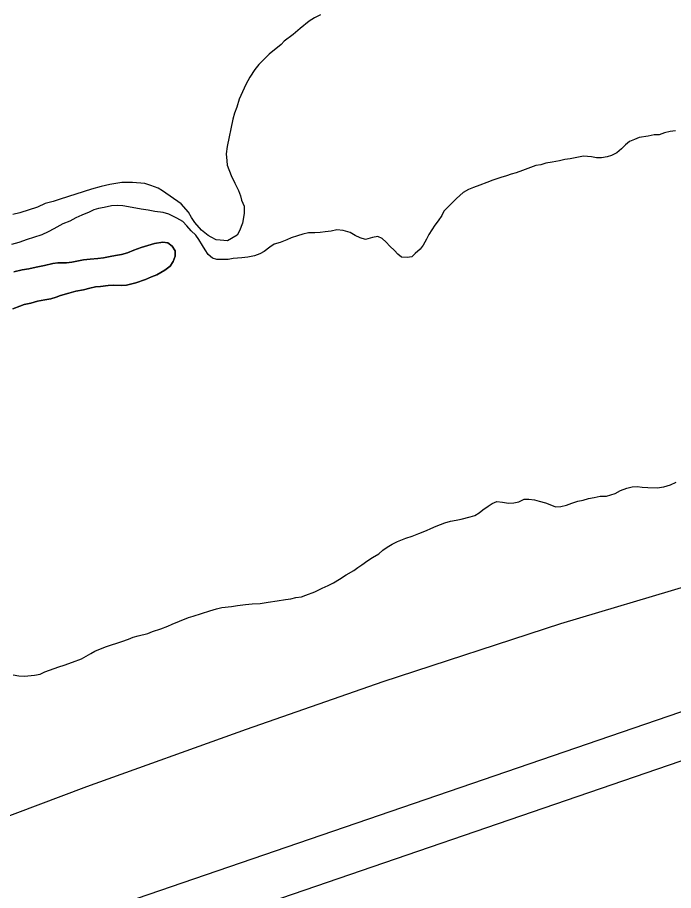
# Model space of a CAD drawing. Extents: x 3187622 to 3225504, y 800805 to 826213.
# Drawn here: x 3221245 to 3221667, y 811672 to 812235 of the extents above; entities that cross this region are included whole.
import ezdxf

# ---------------------------------------------------------------- set-up
doc = ezdxf.new("R2010")
doc.units = 0
for name, color, linetype in [('V-LEVE-TOET', 7, 'Continuous'), ('V-SITE-VEGE', 7, 'Continuous'), ('V-SURV-LINE', 7, 'Continuous'), ('V-TOPO-SHOR', 7, 'Continuous')]:
    doc.layers.add(name, color=color, linetype=linetype)

msp = doc.modelspace()

# ---------------------------------------------------------------- linework, layer by layer
at = {"layer": 'V-LEVE-TOET'}
msp.add_lwpolyline([(3221678.11, 811869.18), (3221594.63, 811844.13), (3221480.07, 811806.84), (3221392.13, 811776.21), (3221289.31, 811739.21), (3221183.5, 811699.49), (3221084.52, 811665.05), (3220960.89, 811628.5), (3220891.09, 811609.92)], dxfattribs=at)
at = {"layer": 'V-SITE-VEGE'}
for points in [[(3221440.02, 812236.31), (3221436.15, 812234.32), (3221432.67, 812232.33), (3221426.88, 812227.6), (3221422.25, 812223.66)], [(3221422.25, 812223.66), (3221416.46, 812219.32), (3221414.53, 812217.35), (3221406.81, 812211.04), (3221400.27, 812204.36), (3221397.58, 812201.21), (3221394.52, 812196.12), (3221391.84, 812191.42), (3221387.66, 812182.04), (3221386.16, 812176.96), (3221384.64, 812173.05), (3221383.51, 812169.15), (3221379.8, 812151.59), (3221379.08, 812146.91), (3221379.51, 812142.24), (3221379.93, 812139.53), (3221382.34, 812132.94), (3221384.73, 812127.9), (3221387.11, 812123.26), (3221388.32, 812119.76), (3221389.12, 812117.05), (3221390.72, 812113.17), (3221390.77, 812108.5), (3221389.67, 812102.26), (3221387.77, 812097.18), (3221386.25, 812094.44), (3221380.06, 812090.87), (3221375.38, 812091.21), (3221372.66, 812091.57), (3221369.52, 812093.09), (3221367.56, 812094.24), (3221363.25, 812097.7), (3221358.91, 812102.71), (3221356.93, 812105.81), (3221354.95, 812109.29), (3221350.22, 812114.69), (3221338.07, 812123.12), (3221335.33, 812124.65), (3221330.64, 812126.55), (3221326.73, 812127.68), (3221318.94, 812128.37), (3221311.93, 812128.3), (3221304.16, 812127.05), (3221298.73, 812125.82), (3221292.51, 812124.2), (3221272.34, 812117.76), (3221267.69, 812116.15), (3221262.64, 812114.93), (3221257.6, 812112.54), (3221246.35, 812108.92), (3221241.7, 812107.7)], [(3221242.32, 812070.82), (3221247.68, 812072.05), (3221252.03, 812072.77), (3221256.89, 812073.83), (3221262.08, 812074.89), (3221267.43, 812076.29), (3221270.79, 812076.66), (3221276.33, 812076.71), (3221279.68, 812077.09), (3221287.21, 812078.51), (3221291.57, 812079.06), (3221296.6, 812079.45), (3221300.12, 812079.82), (3221304.48, 812080.71), (3221307.82, 812081.41), (3221311.84, 812082.13), (3221315.53, 812083.17), (3221319.7, 812084.9), (3221324.38, 812086.62), (3221328.73, 812087.84), (3221333.08, 812089.06), (3221338.45, 812089.96), (3221341.64, 812089.49), (3221344.34, 812087.5), (3221346.39, 812084.34), (3221346.26, 812080.98), (3221345.12, 812077.44), (3221343.14, 812074.57), (3221339.64, 812072.02), (3221334.47, 812068.94), (3221331.13, 812067.56), (3221327.12, 812065.84), (3221321.1, 812063.76), (3221314.91, 812062.19), (3221311.89, 812062.16), (3221306.35, 812062.27), (3221303.16, 812062.06), (3221298.3, 812061.51), (3221295.12, 812061.14), (3221291.27, 812060.26), (3221287.25, 812059.38), (3221282.39, 812058.49), (3221277.87, 812057.1), (3221272.52, 812055.53), (3221269.68, 812054.49), (3221266.33, 812053.45), (3221262.31, 812052.74), (3221257.62, 812052.02), (3221253.27, 812050.8), (3221249.09, 812049.74), (3221246.25, 812048.71), (3221241.73, 812047.15)]]:
    msp.add_lwpolyline(points, dxfattribs=at)
at = {"layer": 'V-SURV-LINE'}
for points in [[(3220487.96, 811381.63), (3222534.86, 812083.42)], [(3222544.58, 812055.03), (3220497.68, 811353.24)]]:
    msp.add_lwpolyline(points, dxfattribs=at)
at = {"layer": 'V-TOPO-SHOR'}
for points in [[(3221668.56, 812161.64), (3221665.2, 812161.13), (3221661.6, 812160.37), (3221658.01, 812159.13), (3221654.89, 812159.09), (3221651.06, 812158.33), (3221645.3, 812157.31), (3221642.19, 812156.08), (3221639.08, 812154.84), (3221636.46, 812152.65), (3221633.85, 812149.98), (3221630.75, 812147.55), (3221627.4, 812145.83), (3221624.53, 812144.84), (3221620.93, 812144.32), (3221617.81, 812144.29), (3221614.44, 812144.97), (3221609.39, 812145.4), (3221606.04, 812144.64), (3221600.76, 812143.63), (3221597.4, 812143.11), (3221593.81, 812142.35), (3221589.25, 812141.58), (3221585.18, 812140.82), (3221581.83, 812139.82), (3221578.71, 812139.31), (3221575.12, 812138.07), (3221570.09, 812136.1), (3221566.02, 812134.61), (3221562.67, 812133.86), (3221559.8, 812132.63), (3221556.21, 812131.63), (3221550.94, 812129.89), (3221547.11, 812128.41), (3221542.56, 812126.68), (3221538.5, 812125.19), (3221535.39, 812123.96), (3221531.81, 812122), (3221527.52, 812118.11), (3221523.96, 812114.47), (3221521.82, 812112.29), (3221519.44, 812109.86), (3221518.03, 812107.2), (3221515.66, 812103.81), (3221513.53, 812100.91), (3221511.64, 812098), (3221509.75, 812094.86), (3221508.34, 812091.96), (3221505.98, 812088.09), (3221504.08, 812085.43)], [(3221504.08, 812085.43), (3221500.99, 812082.76), (3221498.85, 812080.57), (3221495.73, 812080.06), (3221492.13, 812080.26), (3221489.7, 812082.16), (3221487.52, 812084.54), (3221484.6, 812087.39), (3221482.17, 812090.01), (3221479.75, 812092.38), (3221476.85, 812093.55), (3221473.49, 812093.04), (3221468.94, 812091.79), (3221465.57, 812092.71), (3221462.19, 812094.36), (3221459.04, 812096.25), (3221454.47, 812097.4), (3221450.38, 812097.84), (3221446.78, 812097.08), (3221442.95, 812096.56), (3221439.83, 812096.28), (3221436.23, 812096.01), (3221432.14, 812095.96), (3221428.55, 812095.21), (3221425.2, 812093.97), (3221421.13, 812092.72), (3221418.26, 812091.49), (3221413.95, 812089.77), (3221410.12, 812088.76), (3221407.26, 812086.81), (3221403.68, 812083.89), (3221400.82, 812082.42), (3221397.47, 812081.18), (3221393.15, 812080.42), (3221389.31, 812079.9), (3221383.79, 812079.35), (3221380.44, 812078.84), (3221376.35, 812078.8), (3221373.23, 812078.76), (3221370.34, 812079.7), (3221367.67, 812082.07), (3221365.72, 812084.93), (3221364, 812087.8), (3221361.56, 812091.61), (3221359.61, 812094.48), (3221356.7, 812097.33), (3221353.78, 812100.42), (3221351.35, 812103.28), (3221347.48, 812105.4), (3221342.17, 812107.98), (3221338.55, 812109.15), (3221333.26, 812109.81), (3221328.93, 812110.49), (3221324.36, 812111.16), (3221320.99, 812111.84), (3221312.56, 812113.44), (3221308.96, 812113.64), (3221305.36, 812113.36), (3221300.56, 812112.35), (3221296.97, 812111.59), (3221293.85, 812110.84), (3221290.99, 812109.37), (3221286.2, 812107.39), (3221282.38, 812105.67), (3221278.56, 812103.47), (3221274.01, 812101.74), (3221268.28, 812098.56), (3221264.46, 812096.59), (3221260.39, 812094.63), (3221255.13, 812092.89), (3221251.06, 812091.65), (3221245.55, 812089.67), (3221241, 812088.42)], [(3221241.73, 812047.15), (3221246.25, 812048.71), (3221249.09, 812049.74), (3221253.27, 812050.8), (3221257.62, 812052.02), (3221262.31, 812052.74), (3221266.33, 812053.45), (3221269.68, 812054.49), (3221272.52, 812055.53), (3221277.87, 812057.1), (3221282.39, 812058.49), (3221287.25, 812059.38), (3221291.27, 812060.26), (3221295.12, 812061.14), (3221298.3, 812061.51), (3221303.16, 812062.06), (3221306.35, 812062.27), (3221311.89, 812062.16), (3221314.91, 812062.19), (3221321.1, 812063.76), (3221327.12, 812065.84), (3221331.13, 812067.56), (3221334.47, 812068.94), (3221339.64, 812072.02), (3221343.14, 812074.57), (3221345.12, 812077.44), (3221346.26, 812080.98), (3221346.39, 812084.34), (3221344.34, 812087.5), (3221341.64, 812089.49), (3221338.45, 812089.96), (3221333.08, 812089.06), (3221328.73, 812087.84), (3221324.38, 812086.62), (3221319.7, 812084.9), (3221315.53, 812083.17), (3221311.84, 812082.13), (3221307.82, 812081.41), (3221304.48, 812080.71), (3221300.12, 812079.82), (3221296.6, 812079.45), (3221291.57, 812079.06), (3221287.21, 812078.51), (3221279.68, 812077.09), (3221276.33, 812076.71), (3221270.79, 812076.66), (3221267.43, 812076.29), (3221262.08, 812074.89), (3221256.89, 812073.83), (3221252.03, 812072.77), (3221247.68, 812072.05), (3221242.32, 812070.82)], [(3221319.34, 811835.56), (3221322.46, 811836.56), (3221328.69, 811838.06), (3221331.8, 811839.3), (3221337.06, 811841.04), (3221341.61, 811842.76), (3221344.48, 811844), (3221349.02, 811845.96), (3221355, 811848.19), (3221357.88, 811849.18), (3221368.65, 811852.66), (3221372.96, 811853.91), (3221376.32, 811854.66), (3221382.56, 811855.45), (3221386.39, 811855.97), (3221391.67, 811856.75), (3221395.99, 811857.03), (3221401.03, 811857.33), (3221406.31, 811858.1), (3221412.06, 811859.12), (3221417.34, 811859.9), (3221420.94, 811860.42), (3221424.05, 811861.17), (3221427.65, 811861.69), (3221430.52, 811862.68), (3221436.27, 811864.91), (3221441.05, 811867.12), (3221444.87, 811868.84), (3221448.22, 811870.56), (3221452.27, 811873), (3221456.57, 811875.69), (3221461.35, 811878.62), (3221463.97, 811880.57), (3221466.59, 811882.28), (3221470.41, 811884.96), (3221473.51, 811886.92), (3221477.57, 811889.36), (3221480.19, 811891.55), (3221482.81, 811893.5), (3221486.15, 811895.46), (3221489.5, 811897.18), (3221495, 811899.4), (3221499.07, 811900.64), (3221503.37, 811902.37), (3221508.16, 811904.34), (3221511.03, 811905.57), (3221514.38, 811907.05), (3221520.12, 811909.27), (3221523.71, 811910.27), (3221527.31, 811911.03), (3221530.66, 811911.55), (3221536.41, 811913.05), (3221539.29, 811914.04), (3221542.15, 811915.75), (3221544.53, 811917.7), (3221547.87, 811919.9), (3221550.5, 811921.61), (3221553.6, 811923.08), (3221557.21, 811922.64), (3221561.06, 811921.96), (3221564.42, 811922.23), (3221567.78, 811922.75), (3221571.13, 811924.46), (3221574.25, 811924.5), (3221577.86, 811924.06), (3221580.75, 811923.12), (3221584.84, 811922.21), (3221587.74, 811921.04), (3221591.36, 811919.63), (3221594.72, 811919.67), (3221598.31, 811920.67), (3221601.9, 811921.91), (3221605.73, 811923.15), (3221609.09, 811923.91), (3221612.68, 811924.9), (3221616.28, 811925.66), (3221620.11, 811926.43), (3221624.2, 811926.47), (3221629.7, 811928.21), (3221633.29, 811930.17), (3221637.35, 811931.65), (3221640.71, 811932.41), (3221643.83, 811932.68), (3221647.2, 811932.23), (3221650.8, 811932.03), (3221656.81, 811931.86), (3221661.13, 811932.38), (3221665.44, 811933.63), (3221669.02, 811935.35)], [(3221242, 811811.44), (3221245.61, 811810.76), (3221249.22, 811810.56), (3221255.7, 811811.11), (3221259.3, 811811.87), (3221262.4, 811813.34), (3221265.28, 811814.33), (3221271.5, 811816.56), (3221274.85, 811817.56), (3221280.12, 811819.53), (3221286.1, 811821.76), (3221292.07, 811825.18), (3221294.69, 811826.65), (3221298.28, 811828.13), (3221302.11, 811829.62), (3221311.93, 811832.84), (3221316.23, 811834.33), (3221319.34, 811835.56)]]:
    msp.add_lwpolyline(points, dxfattribs=at)

doc.saveas('drawing.dxf')
